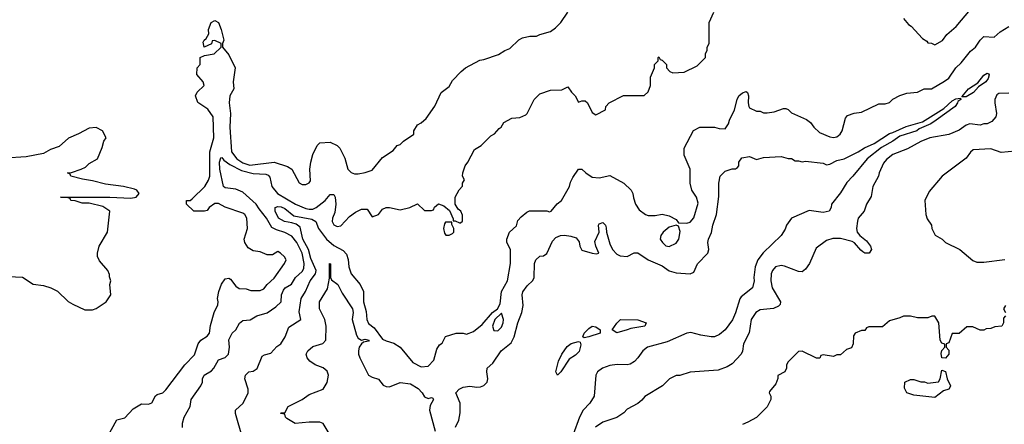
# Model space of a CAD drawing. Header units: inches. Extents: x 2348352 to 2479776, y 460422 to 613655.
# Tile 309 of 590: x 2392873 to 2398507, y 576069 to 578387. Entities that reach past the tile are written whole.
import ezdxf

# ---------------------------------------------------------------- set-up
doc = ezdxf.new("R2010")
doc.units = ezdxf.units.IN
doc.header["$MEASUREMENT"] = 0
doc.layers.add('C3597', color=7, linetype='Continuous')

msp = doc.modelspace()

# ---------------------------------------------------------------- linework, layer by layer
at = {"layer": 'C3597', "color": 4}
for points, elevation in [([(2393357.5, 575962.5), (2393430, 576094), (2393474.8, 576105.2), (2393523.2, 576156.8), (2393570, 576186), (2393610, 576184), (2393630, 576191.3), (2393650, 576231.3), (2393660.9, 576239.1), (2393691.8, 576248.2), (2393710, 576266), (2393819, 576410), (2393873.8, 576466.2), (2393894, 576530), (2393909, 576550), (2393946.8, 576573.2), (2393959.3, 576590), (2393965.1, 576634.9), (2393986, 576710), (2394006.3, 576753.7), (2394009.3, 576770), (2394004.5, 576790), (2394012.8, 576830), (2394028.2, 576871.8), (2394050, 576901.3), (2394070, 576906), (2394079.6, 576899.6), (2394110, 576860.7), (2394130, 576846), (2394170, 576844.7), (2394195.3, 576835.3), (2394250, 576836), (2394270, 576844.7), (2394289, 576870), (2394330, 576906.8), (2394388.7, 576990), (2394398, 577010), (2394388.4, 577028.4), (2394366, 577050), (2394350, 577058), (2394319.6, 577040.4), (2394290, 577039), (2394250, 577056), (2394210, 577062.7), (2394180.5, 577080.5), (2394160.9, 577110), (2394158, 577130), (2394176, 577190), (2394173.2, 577250), (2394162, 577270), (2394150, 577279), (2394050, 577313.2), (2394010, 577334), (2393990, 577334), (2393958, 577310), (2393946, 577294), (2393930, 577288.7), (2393870, 577288.7), (2393828.7, 577330), (2393828.7, 577350), (2393848.7, 577351.3), (2393860.4, 577359.6), (2393932.3, 577430), (2393953.7, 577466.3), (2393960.5, 577490), (2393960.9, 577630), (2393985.1, 577710), (2393979.6, 577830), (2393950, 577873.2), (2393892.7, 577912.7), (2393879, 577950), (2393889.4, 577970.6), (2393929, 578010), (2393924, 578030), (2393887.3, 578072.7), (2393888, 578110), (2393906, 578130), (2393906, 578170), (2393930, 578182), (2393986, 578190), (2394026, 578230), (2394026, 578250), (2393990, 578268), (2393974, 578266), (2393971.1, 578248.9), (2393928.4, 578228.4), (2393923.1, 578256.9), (2393928, 578270), (2393940.4, 578279.6), (2393955.3, 578304.7), (2393954, 578330), (2393969.3, 578370.7), (2393990, 578381), (2394010.7, 578370.7), (2394026.8, 578330), (2394042, 578270), (2394034, 578250), (2394034, 578230), (2394070, 578184.7), (2394106.8, 578110), (2394094.8, 578030), (2394098, 577990), (2394076.3, 577950), (2394072.4, 577910), (2394078.9, 577850), (2394076.1, 577770), (2394085.3, 577630), (2394114.9, 577590), (2394150, 577566.5), (2394190, 577553.1), (2394330, 577570.3), (2394405.2, 577545.2), (2394431, 577530), (2394471.6, 577451.6), (2394490, 577442), (2394510, 577442), (2394530, 577452), (2394537.2, 577462.8), (2394533.2, 577530), (2394539, 577570), (2394550, 577614), (2394574.6, 577665.4), (2394590, 577682), (2394650, 577684.7), (2394690, 577666), (2394706, 577650), (2394734, 577594), (2394750.6, 577530.6), (2394770, 577511), (2394790, 577504), (2394810, 577504), (2394850, 577510.5), (2394890, 577524), (2394950, 577598), (2395010, 577638), (2395034, 577666), (2395050, 577671.3), (2395068.7, 577690), (2395128.7, 577730), (2395129.4, 577750.6), (2395150, 577784.7), (2395170, 577794.8), (2395199.1, 577820.9), (2395249.6, 577890.4), (2395285.2, 577970), (2395330, 578004.7), (2395350, 578038), (2395399, 578090), (2395424, 578110), (2395505.6, 578154.4), (2395530, 578158), (2395613.6, 578186.4), (2395649.1, 578210.9), (2395678, 578222), (2395730, 578272), (2395750, 578282), (2395791.6, 578291.6), (2395830, 578292), (2395850, 578302), (2395910, 578318), (2395940.2, 578339.8), (2395970, 578371.3), (2396009.6, 578430.4)], 96), ([(2393804, 576050), (2393804.7, 576075.3), (2393815.3, 576110), (2393848.7, 576170), (2393854, 576210), (2393909, 576290), (2393919, 576310), (2393919, 576330), (2393928.7, 576350), (2393970, 576376), (2393984, 576390), (2394010, 576438), (2394050, 576451), (2394069, 576470), (2394073.2, 576510), (2394070, 576552), (2394089.2, 576590), (2394109.2, 576610), (2394131.9, 576648.1), (2394150, 576662.8), (2394192.1, 576667.9), (2394230, 576690.8), (2394290, 576706.8), (2394338.9, 576741.1), (2394369, 576770), (2394372.3, 576810), (2394382.7, 576837.3), (2394393.2, 576850), (2394427.8, 576872.2), (2394451.2, 576908.8), (2394490, 576944.9), (2394498.3, 576961.7), (2394500.4, 576990), (2394489.8, 577050), (2394458.5, 577110), (2394430, 577145.6), (2394390, 577168), (2394342, 577182), (2394315.3, 577195.3), (2394286.3, 577250), (2394242.9, 577302.9), (2394226.3, 577330), (2394150, 577398), (2394110, 577415.6), (2394050, 577423.7), (2394039, 577430), (2394018.4, 577530), (2394017.2, 577570), (2394025.2, 577594.8), (2394030, 577598), (2394042, 577582), (2394076.1, 577556.1), (2394143.4, 577523.4), (2394210, 577505.2), (2394280.9, 577500.9), (2394296, 577496), (2394304.1, 577484.1), (2394316.4, 577430), (2394348.2, 577390), (2394450.7, 577330), (2394510, 577304.9), (2394530, 577300.3), (2394550, 577301.7), (2394569.3, 577310), (2394620.9, 577350), (2394650, 577386), (2394670, 577384.7), (2394678.8, 577370), (2394682.8, 577330), (2394677.3, 577282.7), (2394664, 577250), (2394661, 577230), (2394670, 577212), (2394690, 577202), (2394710, 577204.7), (2394760.9, 577259.1), (2394795.5, 577284.5), (2394830, 577302), (2394862, 577302), (2394890, 577258), (2394926, 577270), (2394950, 577302), (2394970, 577311.3), (2394990, 577311.3), (2395050, 577298), (2395106, 577310), (2395150, 577332), (2395190, 577294), (2395230, 577294), (2395242, 577298), (2395247.3, 577312.7), (2395270, 577332), (2395299.6, 577319.6), (2395332.7, 577292.7), (2395354, 577246), (2395354, 577234), (2395366, 577234), (2395390, 577222), (2395396.4, 577223.6), (2395407.3, 577232.7), (2395407.3, 577267.3), (2395398, 577290), (2395382, 577302), (2395366, 577330), (2395366, 577370), (2395388.4, 577411.6), (2395407.3, 577432.7), (2395408, 577450), (2395418, 577470), (2395408, 577490), (2395408.4, 577508.4), (2395422, 577550), (2395438, 577570), (2395476.4, 577643.6), (2395514.6, 577665.4), (2395570, 577722), (2395590, 577732), (2395616.4, 577763.6), (2395628.4, 577771.6), (2395643.1, 577796.9), (2395690, 577822), (2395734.6, 577825.4), (2395770, 577842), (2395778, 577850), (2395818, 577930), (2395850, 577962), (2395910, 577982), (2395974.6, 577985.4), (2396010, 578002), (2396030.9, 577970.9), (2396052, 577950), (2396070, 577914), (2396090, 577922), (2396110, 577922), (2396122, 577910), (2396150, 577854), (2396170, 577842), (2396226, 577870), (2396228, 577890), (2396246, 577910), (2396328.4, 577951.6), (2396447.3, 577952.7), (2396470, 577974), (2396482, 578010), (2396483.1, 578056.9), (2396506, 578110), (2396506, 578130), (2396526, 578150), (2396526, 578170), (2396530, 578174), (2396538, 578158), (2396550, 578154), (2396574, 578130), (2396574, 578110), (2396594, 578090), (2396610, 578082), (2396674.6, 578085.4), (2396750, 578122), (2396798, 578170), (2396798, 578190), (2396807.3, 578212.7), (2396808, 578230), (2396818, 578250), (2396818, 578370), (2396846, 578430)], 92), ([(2397930, 578394), (2397959.6, 578359.6), (2397974, 578350), (2398039.6, 578279.6), (2398063.6, 578263.6), (2398070, 578254), (2398091.6, 578251.6), (2398110, 578242), (2398152.9, 578267.1), (2398178, 578302), (2398232.1, 578347.9), (2398314.8, 578445.2)], 92), ([(2394148.7, 575991.3), (2394108.7, 576130), (2394108, 576150), (2394152.7, 576190), (2394180.9, 576250), (2394180.9, 576270), (2394162, 576330), (2394164.5, 576350), (2394184, 576370), (2394210, 576374), (2394232.3, 576387.7), (2394261.2, 576458.8), (2394273.6, 576466.4), (2394310, 576476), (2394345.2, 576514.8), (2394368, 576530), (2394393.2, 576570), (2394414, 576626), (2394482, 576670), (2394472.5, 576712.5), (2394484.5, 576790), (2394509.6, 576830.4), (2394535.1, 576890), (2394566, 576930), (2394569.7, 576950), (2394539.2, 577019.2), (2394526.2, 577070), (2394493.3, 577130), (2394477.7, 577197.7), (2394454.5, 577214.5), (2394430, 577223.7), (2394389, 577230), (2394355.1, 577250), (2394335.1, 577290), (2394335.3, 577310), (2394350, 577316.3), (2394370, 577314.4), (2394390, 577305.5), (2394442.5, 577262.5), (2394544.7, 577244.7), (2394567.3, 577230), (2394582.4, 577190), (2394629.2, 577129.2), (2394670, 577093.4), (2394725.2, 577065.2), (2394743.5, 577043.5), (2394753.4, 577013.4), (2394756.3, 576970), (2394770, 576931.3), (2394821, 576870), (2394841, 576830), (2394841, 576770), (2394855.5, 576715.5), (2394859.1, 576670), (2394870, 576646), (2394901.6, 576621.6), (2394950, 576556), (2394970, 576546), (2395014.4, 576534.4), (2395050, 576511.3), (2395123.4, 576423.4), (2395170, 576398), (2395210, 576402), (2395244, 576436), (2395261.2, 576498.8), (2395276.4, 576523.6), (2395290, 576534), (2395310, 576572), (2395370, 576591), (2395410, 576591), (2395430, 576586), (2395470, 576601), (2395519.5, 576640.5), (2395578, 576710), (2395608, 576730), (2395622, 576758), (2395629.4, 576830), (2395664, 576890), (2395682.7, 576990), (2395681.2, 577070), (2395661.2, 577110), (2395661.2, 577130), (2395675.3, 577170), (2395715.3, 577204.7), (2395724.7, 577235.3), (2395742, 577258), (2395775.3, 577284.7), (2395790, 577292), (2395890, 577291.3), (2395905.4, 577285.4), (2395915.3, 577290), (2395949.1, 577330.9), (2395974, 577350), (2396019.3, 577430), (2396024.5, 577455.5), (2396038, 577482), (2396070, 577531), (2396090.9, 577530.9), (2396112, 577510), (2396150, 577484.7), (2396190, 577481), (2396250, 577494), (2396330.9, 577450.9), (2396372, 577410), (2396382, 577390), (2396385.4, 577365.4), (2396398, 577330), (2396418, 577298), (2396454, 577270), (2396470, 577264.7), (2396510, 577264.7), (2396550, 577272), (2396590, 577262), (2396630, 577242), (2396643.6, 577223.6), (2396690, 577221), (2396710, 577226), (2396730, 577252), (2396754.8, 577334.8), (2396745.2, 577370), (2396719, 577410), (2396709.1, 577449.1), (2396709, 577530), (2396675.3, 577610), (2396675.3, 577650), (2396728.9, 577751.1), (2396766, 577770), (2396850, 577771.3), (2396876.4, 577763.6), (2396910, 577762), (2396928.7, 577790), (2396934, 577810), (2396964, 577870), (2396979.3, 577930), (2396989.3, 577950), (2397010, 577966.8), (2397030, 577976), (2397038, 577970), (2397042.8, 577950), (2397041, 577910), (2397044.7, 577890), (2397050, 577882), (2397090, 577862), (2397110, 577862), (2397130, 577852), (2397150, 577852), (2397190, 577858), (2397243.1, 577876.9), (2397256.9, 577876.9), (2397271.1, 577871.1), (2397290, 577852), (2397375.3, 577815.3), (2397398, 577798), (2397418, 577770), (2397450, 577741), (2397510, 577714.8), (2397530, 577711), (2397550, 577716), (2397568.7, 577730), (2397579, 577750), (2397598, 577822), (2397610, 577838), (2397649.1, 577850.9), (2397690, 577856), (2397790, 577904.7), (2397825.4, 577905.4), (2397850, 577911.3), (2397870, 577931.3), (2397910, 577951.3), (2397950, 577964.7), (2398010, 577972), (2398049.3, 577990.7), (2398090, 577991), (2398165.6, 578034.4), (2398190, 578051.3), (2398230, 578111.3), (2398260.2, 578139.8), (2398313.6, 578206.4), (2398342, 578230), (2398368.7, 578270), (2398389.4, 578290.6), (2398450, 578286), (2398482.9, 578317.1), (2398533.1, 578346.9)], 88), ([(2398534, 577966), (2398476, 577964), (2398464, 577956), (2398454, 577930), (2398453.4, 577910), (2398462.8, 577850), (2398458.8, 577830), (2398436.7, 577803.3), (2398410, 577789), (2398390, 577789), (2398370, 577782), (2398310, 577789.2), (2398290, 577782.7), (2398250, 577753.2), (2398190, 577729), (2398082, 577710), (2398030, 577689.2), (2397953, 577647), (2397870, 577614.5), (2397834.2, 577585.8), (2397816.1, 577563.9), (2397790.7, 577510), (2397786.8, 577490), (2397756, 577430), (2397746.4, 577373.6), (2397718, 577330), (2397704.7, 577290), (2397671.3, 577250), (2397667.1, 577232.9), (2397661, 577190), (2397666, 577170), (2397681, 577150), (2397719.1, 577119.1), (2397741.1, 577090), (2397746.7, 577070), (2397734.8, 577050), (2397710, 577049.5), (2397697.5, 577057.5), (2397685.6, 577065.6), (2397650, 577109.2), (2397636.5, 577116.5), (2397570, 577133.2), (2397527.1, 577132.9), (2397490, 577122), (2397430, 577078), (2397392, 576990), (2397370, 576958), (2397350, 576942), (2397330, 576944), (2397250, 576975.1), (2397230, 576978), (2397198, 576970), (2397180.7, 576950), (2397174, 576930), (2397170.6, 576890), (2397179.1, 576850), (2397226, 576770), (2397224.7, 576755.3), (2397215.3, 576744.7), (2397187.1, 576732.9), (2397110, 576725.2), (2397086, 576710), (2397058.8, 576670), (2397047.1, 576592.9), (2397016, 576530), (2397010, 576488), (2397001, 576470), (2396950, 576415.3), (2396922, 576398), (2396870, 576379), (2396710, 576368), (2396651.1, 576348.9), (2396630, 576348), (2396591.1, 576328.9), (2396550.8, 576289.2), (2396450, 576228.7), (2396433.4, 576206.6), (2396410, 576188.7), (2396350, 576155.3), (2396330, 576135.3), (2396290, 576108.7), (2396210, 576081.2), (2396168.5, 576051.5)], 88), ([(2395366.8, 576053.2), (2395386.8, 576093.2), (2395393.6, 576133.6), (2395393.2, 576190), (2395369, 576250), (2395388.7, 576270), (2395410, 576281), (2395450, 576286.8), (2395490, 576280.7), (2395510, 576284), (2395530, 576291), (2395549, 576310), (2395552.3, 576330), (2395546, 576370), (2395549, 576390), (2395580.9, 576419.1), (2395629.3, 576490), (2395684.7, 576535.3), (2395703.6, 576570), (2395724.7, 576650), (2395746.3, 576710), (2395753.6, 576750), (2395749.4, 576810), (2395752.5, 576827.5), (2395778, 576862), (2395810, 576892), (2395817.2, 576910), (2395818.4, 576990), (2395826, 577010), (2395850, 577032.7), (2395870, 577034), (2395890, 577046.8), (2395922.3, 577117.7), (2395941.3, 577138.7), (2395968.7, 577150), (2395991.7, 577151.7), (2396027.3, 577147.3), (2396057.1, 577137.1), (2396074.8, 577114.8), (2396078.8, 577090), (2396090, 577066.8), (2396148.3, 577048.3), (2396174.5, 577045.5), (2396188, 577050), (2396169.4, 577089.4), (2396164.5, 577115.5), (2396189.2, 577170), (2396186, 577210), (2396190, 577218), (2396210, 577224.7), (2396224.7, 577210), (2396230, 577194), (2396231, 577169), (2396250, 577102), (2396264.7, 577070), (2396290, 577042.8), (2396310, 577034), (2396349.3, 577030.7), (2396390, 577051), (2396410, 577051), (2396470, 577010.8), (2396550, 576977.3), (2396590, 576947.7), (2396630, 576937.1), (2396710, 576930.7), (2396730, 576941), (2396752.5, 576987.5), (2396811.2, 577050), (2396815.8, 577070), (2396811.8, 577110), (2396814.5, 577130), (2396832.3, 577167.7), (2396839.6, 577210), (2396861.2, 577270), (2396873.6, 577373.6), (2396873.2, 577450), (2396882, 577490), (2396910, 577518), (2396950, 577531.3), (2396970, 577532), (2396980.4, 577539.6), (2396988, 577550), (2396988, 577570), (2397005.4, 577594.6), (2397050, 577602.8), (2397090, 577586), (2397130, 577598), (2397230, 577602), (2397270, 577591.3), (2397290, 577591.3), (2397310, 577578), (2397330, 577578), (2397350, 577571.3), (2397370, 577576), (2397470, 577564.7), (2397490, 577556), (2397510, 577558.8), (2397550, 577579.1), (2397591.2, 577588.8), (2397671.2, 577628.8), (2397706.9, 577653.1), (2397762, 577678), (2397850, 577735.3), (2397870, 577739.5), (2397945.3, 577774.7), (2398039.5, 577800.5), (2398162.3, 577877.7), (2398210, 577922.4), (2398230, 577932.2), (2398256, 577936), (2398258, 577930), (2398241.6, 577918.4), (2398240.5, 577910), (2398226, 577890), (2398118, 577810), (2398086.8, 577790), (2398019.5, 577760.5), (2398006.8, 577750), (2397910, 577719.5), (2397870.5, 577690), (2397805.4, 577654.6), (2397722, 577590), (2397641, 577490), (2397605.5, 577454.5), (2397570, 577395.3), (2397518, 577330), (2397516, 577310), (2397504.7, 577290), (2397470, 577282), (2397390, 577292.7), (2397290.6, 577249.4), (2397261, 577210), (2397254.4, 577185.6), (2397231.3, 577150), (2397128.3, 577051.7), (2397097.3, 577010), (2397081.6, 576970), (2397073.4, 576910), (2397076.3, 576890), (2397066, 576850), (2397001.1, 576798.9), (2396993.2, 576786.8), (2396970, 576708), (2396952.7, 576667.3), (2396911, 576610), (2396877.5, 576582.5), (2396850, 576569.2), (2396830, 576569.2), (2396770, 576579), (2396714.5, 576594.5), (2396690, 576591.3), (2396578.2, 576541.8), (2396466, 576510), (2396438.8, 576490), (2396410, 576448.7), (2396390.7, 576429.3), (2396366.4, 576413.6), (2396350, 576409.2), (2396291.9, 576411.9), (2396250, 576406), (2396209.1, 576390.9), (2396179.5, 576370), (2396170.3, 576350), (2396161, 576230), (2396136, 576190), (2396097.3, 576150), (2396076.3, 576110), (2396040.5, 576010)], 84), ([(2392810, 576914.8), (2392890, 576910.8), (2392950, 576871.3), (2393010, 576864.7), (2393051.1, 576851.1), (2393090, 576832), (2393150, 576772), (2393176.9, 576756.9), (2393245.4, 576725.4), (2393290, 576724.7), (2393310, 576731.3), (2393369.1, 576770.9), (2393394, 576810), (2393388.7, 576870), (2393395.3, 576890), (2393387.3, 576912.7), (2393387.3, 576927.3), (2393378, 576950), (2393330, 577006), (2393318, 577030), (2393318, 577050), (2393328.7, 577090), (2393375.3, 577170), (2393388.7, 577290), (2393350, 577317.2), (2393270, 577335.3), (2393230, 577335.3), (2393190, 577348.7), (2393166, 577350), (2393162, 577362), (2393150, 577366), (2393106, 577370), (2393390, 577370.7), (2393510, 577364.4), (2393539, 577370), (2393557, 577390), (2393544, 577410), (2393530, 577415.1), (2393468, 577430), (2393363.9, 577443.9), (2393290, 577463.7), (2393232.9, 577472.9), (2393166, 577490), (2393162, 577502), (2393146, 577510), (2393170, 577511.3), (2393226, 577530), (2393250, 577542), (2393270, 577562), (2393318, 577590), (2393345.6, 577654.4), (2393355.3, 577690), (2393368, 577710), (2393348, 577750), (2393310, 577769), (2393270, 577766), (2393210, 577732.3), (2393152.7, 577707.3), (2393099.9, 577660.1), (2393050, 577643.7), (2393010, 577620.9), (2392910, 577600.9), (2392790, 577594)], 104), ([(2398570, 577633.2), (2398490, 577625.2), (2398430, 577646), (2398330, 577641.2), (2398313.2, 577626.8), (2398290, 577594), (2398151, 577490), (2398076.9, 577403.1), (2398052, 577350), (2398058, 577270), (2398066.4, 577246.4), (2398091.3, 577210), (2398092, 577190), (2398111.6, 577151.6), (2398152, 577130), (2398171.1, 577111.1), (2398252, 577070), (2398326.4, 577006.4), (2398350, 576998), (2398390, 576998), (2398510, 577012)], 92), ([(2394650, 576007.3), (2394610, 576073.3), (2394590, 576080.5), (2394530, 576081.3), (2394450, 576072.7), (2394401.5, 576101.5), (2394394, 576110), (2394390, 576126), (2394366, 576130), (2394370, 576134), (2394390, 576134), (2394409.4, 576170.6), (2394489.2, 576210), (2394530, 576239.1), (2394609.6, 576270.4), (2394632.1, 576307.9), (2394640.5, 576350), (2394633, 576373), (2394610, 576391.6), (2394564, 576410), (2394533.2, 576430), (2394519, 576450), (2394513.2, 576470), (2394521.2, 576490), (2394550, 576514), (2394607.7, 576532.3), (2394624.5, 576550), (2394626.3, 576630), (2394618.7, 576670), (2394589.4, 576730), (2394589.3, 576770), (2394635.1, 576844.9), (2394646, 576906), (2394646, 576990), (2394651.6, 576988.4), (2394651, 576910), (2394656.9, 576896.9), (2394694, 576870), (2394719, 576819), (2394777.1, 576730), (2394781.6, 576710), (2394776.5, 576670), (2394799.9, 576579.9), (2394810, 576562.8), (2394830, 576550.8), (2394850, 576557.3), (2394872.7, 576550), (2394870, 576545.2), (2394841, 576539), (2394830, 576529.3), (2394815.5, 576510), (2394812.4, 576490), (2394812.4, 576470), (2394820.4, 576450), (2394870, 576351), (2394890, 576338.8), (2394927.3, 576327.3), (2394953.7, 576293.7), (2394970, 576284.9), (2394990, 576284), (2395050, 576308.2), (2395110, 576301.3), (2395153.5, 576273.5), (2395175.5, 576250), (2395190, 576226), (2395210, 576216), (2395230, 576222), (2395238, 576218), (2395242, 576210), (2395222.8, 576177.2), (2395218, 576150), (2395250.8, 576030)], 84), ([(2398514, 576750), (2398502, 576730), (2398514, 576710)], 92), ([(2398514, 576690), (2398503.6, 576676.4), (2398502, 576650), (2398494, 576630), (2398452.7, 576627.3), (2398430, 576618), (2398403.6, 576616.4), (2398390, 576608.7), (2398368.9, 576608.9), (2398327.3, 576627.3), (2398292.7, 576627.3), (2398250, 576588), (2398210, 576588), (2398190, 576535.3), (2398174, 576530), (2398174, 576510), (2398190, 576494), (2398190.5, 576470.5), (2398170, 576448), (2398149.6, 576449.6), (2398145.6, 576474.4), (2398150, 576492), (2398168, 576510), (2398167.3, 576527.3), (2398150, 576534), (2398140.9, 576550), (2398132.3, 576650), (2398110, 576688), (2398092.7, 576687.3), (2398070, 576678), (2398010, 576678), (2397970, 576688), (2397930, 576688), (2397910, 576678), (2397850, 576662), (2397810, 576628), (2397732.7, 576627.3), (2397718, 576622), (2397710, 576606), (2397690, 576606), (2397654, 576590), (2397643.6, 576576.4), (2397642, 576530), (2397632.7, 576507.3), (2397603.6, 576496.4), (2397570, 576466), (2397550, 576466), (2397530, 576458), (2397470, 576466), (2397458, 576462), (2397452.7, 576447.3), (2397432.7, 576447.3), (2397350, 576488), (2397330, 576486), (2397270, 576426), (2397262, 576410), (2397262, 576390), (2397251.1, 576368.9), (2397212, 576348), (2397212, 576332), (2397199.8, 576300.2), (2397163.6, 576256.4), (2397162, 576250), (2397172, 576230), (2397172, 576210), (2397151.1, 576168.9), (2397090, 576108), (2397039.6, 576080.4), (2397010, 576068)], 92)]:
    msp.add_lwpolyline(points, dxfattribs=dict(at, elevation=elevation))
for points, elevation in [([(2398264, 577944), (2398302, 577990), (2398355.9, 578024.1), (2398390, 578068), (2398410, 578080.5), (2398416.7, 578076.7), (2398420.5, 578070), (2398415.6, 578050), (2398401.3, 578030), (2398359.1, 578000.9), (2398330.2, 577969.8), (2398290, 577944.5)], 84), ([(2395346, 577226), (2395310, 577226), (2395303.6, 577216.4), (2395298, 577190), (2395303.6, 577163.6), (2395312.7, 577152.7), (2395330, 577152), (2395350, 577162), (2395358, 577170), (2395358, 577190), (2395346, 577214)], 92), ([(2396630, 577209), (2396590, 577197.2), (2396556, 577170), (2396542.8, 577150), (2396538.8, 577130), (2396551, 577110), (2396570, 577091), (2396590, 577087.3), (2396630, 577106.8), (2396644.5, 577130), (2396652.7, 577172.7), (2396643.1, 577203.1)], 88), ([(2395630, 576706), (2395592, 576670), (2395578, 576630), (2395586, 576606), (2395610, 576604.7), (2395630, 576624.7), (2395639, 576650), (2395642, 576670)], 88), ([(2396290, 576593.6), (2396264.5, 576610), (2396290, 576647.7), (2396311.6, 576668.4), (2396410, 576666.4), (2396458, 576650), (2396450.8, 576630), (2396370, 576617.4), (2396350, 576609.8)], 76), ([(2396103.7, 576563.7), (2396095.3, 576570), (2396103.7, 576590), (2396130, 576617.1), (2396150, 576630.5), (2396170, 576626.7), (2396195.5, 576610), (2396194, 576590), (2396130, 576569.8)], 76), ([(2395950, 576349.6), (2395941.6, 576370), (2395957.4, 576430), (2395976.2, 576470), (2396006.2, 576513.8), (2396028.4, 576531.6), (2396070, 576543.8), (2396079.9, 576539.9), (2396084.1, 576524.1), (2396073.8, 576486.2), (2396054.6, 576465.4), (2396018, 576442), (2395970, 576369.4)], 76), ([(2398110, 576222), (2397990, 576235.3), (2397949.1, 576249.1), (2397936.4, 576276.4), (2397938, 576310), (2397970, 576324.7), (2397990, 576324.7), (2398030, 576311.3), (2398050, 576311.3), (2398070, 576304.7), (2398130, 576311.3), (2398141.2, 576330), (2398150, 576378), (2398170, 576372), (2398181, 576330), (2398198.8, 576290), (2398196.8, 576283.2), (2398190.5, 576269.5), (2398159.1, 576260.9)], 92)]:
    msp.add_lwpolyline(points, close=True, dxfattribs=dict(at, elevation=elevation))

doc.saveas('drawing.dxf')
